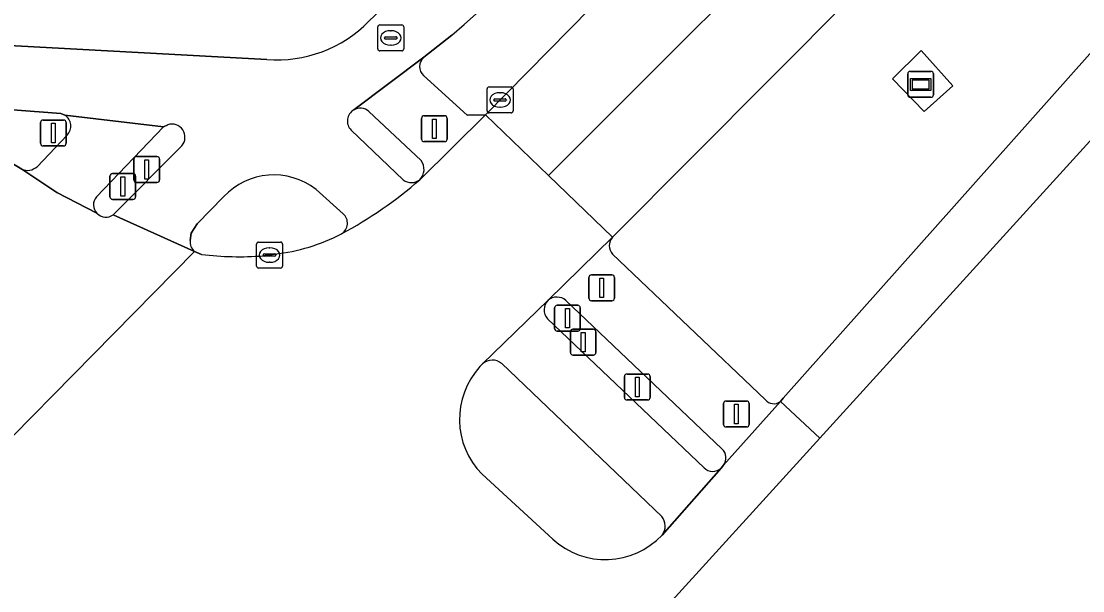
# Model space of a CAD drawing. Extents: x 159039 to 160102, y 381214 to 382524.
# Drawn here: x 159530.64 to 159571.62, y 381571.7 to 381593.71 of the extents above; entities that cross this region are included whole.
import ezdxf

# ---------------------------------------------------------------- set-up
doc = ezdxf.new("R2010")
doc.units = 0
for name, color, linetype in [('IMGEO_Berm_groen', 7, 'Continuous'), ('IMGEO_Drukknoppaal', 7, 'Continuous'), ('IMGEO_Fietspad_gesloten', 7, 'Continuous'), ('IMGEO_Kolk', 7, 'Continuous'), ('IMGEO_Lichtmast', 7, 'Continuous'), ('IMGEO_Reclamebord', 7, 'Continuous'), ('IMGEO_Rijbaan_lokaal_gesloten', 7, 'Continuous'), ('IMGEO_Rijbaan_regionaal_gesloten', 7, 'Continuous'), ('IMGEO_Rioolput', 7, 'Continuous'), ('IMGEO_Terreindeel_open', 7, 'Continuous'), ('IMGEO_Verkeerseiland_gesloten', 7, 'Continuous'), ('IMGEO_Verkeersregelinstallatiepaal', 7, 'Continuous'), ('IMGEO_Voetpad_open', 7, 'Continuous')]:
    doc.layers.add(name, color=color, linetype=linetype)

msp = doc.modelspace()

# ---------------------------------------------------------------- linework, layer by layer
at = {"layer": 'IMGEO_Berm_groen'}
for points in [[(159841.852, 381897.063), (159823.914, 381875.971), (159819.971, 381871.423), (159815.888, 381866.888), (159752.856, 381798.613), (159599.558, 381632.564), (159592.645, 381625.218), (159589.007, 381621.449), (159578.07, 381610.115), (159553.466, 381585.359)], [(159559.945, 381579.013), (159560.056, 381579.137), (159585.926, 381608.237), (159593.339, 381616.569), (159599.599, 381623.605), (159617.338, 381643.288), (159670.38, 381700.568), (159757.203, 381794.546)], [(159546.168, 381591.611), (159547.849, 381590.074), (159548.557, 381590.096), (159577.828, 381619.868), (159584.212, 381626.557)], [(159547.255, 381593.166), (159546.181, 381592.313)], [(159553.461, 381584.704), (159559.356, 381579.087)]]:
    msp.add_lwpolyline(points, dxfattribs=at)
msp.add_lwpolyline([(159566.606, 381591.211), (159565.497, 381590.214), (159564.277, 381591.477), (159565.376, 381592.583)], close=True, dxfattribs=at)
for centre, radius, start, end in [((159407.212, 381752.978), 212.49, 311.22795, 316.72379), ((159546.484, 381591.956), 0.468, 130.334, 227.5441), ((159553.832, 381585.029), 0.493, 137.9348, 221.1905), ((159559.688, 381579.351), 0.425, 218.4826, 307.1955)]:
    msp.add_arc(centre, radius, start, end, dxfattribs=at)
at = {"layer": 'IMGEO_Drukknoppaal'}
for p, q in [((159534.987, 381587.576), (159534.987, 381588.376)), ((159534.987, 381588.376), (159534.987, 381587.576)), ((159535.087, 381588.476), (159535.877, 381588.476)), ((159535.877, 381588.476), (159535.087, 381588.476)), ((159535.977, 381588.376), (159535.977, 381587.576)), ((159535.977, 381587.576), (159535.977, 381588.376)), ((159535.877, 381587.476), (159535.087, 381587.476)), ((159535.087, 381587.476), (159535.877, 381587.476)), ((159551.835, 381580.907), (159551.835, 381581.707)), ((159551.835, 381581.707), (159551.835, 381580.907)), ((159551.935, 381581.807), (159552.725, 381581.807)), ((159552.725, 381581.807), (159551.935, 381581.807)), ((159552.825, 381581.707), (159552.825, 381580.907)), ((159552.825, 381580.907), (159552.825, 381581.707)), ((159552.725, 381580.807), (159551.935, 381580.807)), ((159551.935, 381580.807), (159552.725, 381580.807))]:
    msp.add_line(p, q, dxfattribs=at)
for points in [[(159535.407, 381588.351), (159535.557, 381588.351), (159535.557, 381587.601), (159535.407, 381587.601), (159535.407, 381588.351)], [(159552.255, 381581.682), (159552.405, 381581.682), (159552.405, 381580.932), (159552.255, 381580.932), (159552.255, 381581.682)]]:
    msp.add_lwpolyline(points, dxfattribs=at)
for centre, start, end in [((159535.087, 381588.376), 90, 180), ((159535.087, 381588.376), 90, 180), ((159535.877, 381588.376), 0, 90), ((159535.877, 381588.376), 360, 90), ((159535.087, 381587.576), 180, 270), ((159535.087, 381587.576), 180, 270), ((159535.877, 381587.576), 270, 0), ((159535.877, 381587.576), 270, 0), ((159551.935, 381581.707), 90, 180), ((159551.935, 381581.707), 90, 180), ((159552.725, 381581.707), 0, 90), ((159552.725, 381581.707), 360, 90), ((159551.935, 381580.907), 180, 270), ((159551.935, 381580.907), 180, 270), ((159552.725, 381580.907), 270, 0), ((159552.725, 381580.907), 270, 0)]:
    msp.add_arc(centre, 0.1, start, end, dxfattribs=at)
at = {"layer": 'IMGEO_Fietspad_gesloten'}
for points in [[(159576.437, 381626.443), (159565.184, 381614.452), (159558.941, 381607.909), (159553.852, 381602.863), (159551.154, 381600.241), (159544.509, 381594.138), (159544.059, 381593.709)], [(159543.475, 381590.281), (159546.181, 381592.313), (159547.255, 381593.166)], [(159540.118, 381592.233), (159528.038, 381592.89), (159527.961, 381590.119)], [(159528.443, 381590.431), (159532.17, 381590.14), (159532.324, 381590.074), (159536.134, 381589.625), (159536.293, 381589.709)], [(159545.384, 381587.579), (159543.371, 381589.503)], [(159536.843, 381588.897), (159534.191, 381586.231), (159537.325, 381584.81)], [(159542.018, 381587.208), (159543.068, 381586.269)], [(159537.163, 381585.233), (159537.195, 381585.514), (159537.427, 381585.878), (159538.45, 381586.924)], [(159550.974, 381582.93), (159548.446, 381580.463)], [(159557, 381576.454), (159550.956, 381582.201)], [(159549.184, 381580.478), (159555.364, 381574.571)], [(159555.374, 381573.853), (159557.655, 381576.442)]]:
    msp.add_lwpolyline(points, dxfattribs=at)
for centre, radius, start, end in [((159407.212, 381752.978), 212.49, 311.22795, 316.72379), ((159540.526, 381597.143), 4.926, 265.2475, 315.8168), ((159543.723, 381589.852), 0.496, 120.0691, 224.703), ((159536.447, 381589.221), 0.512, 320.6627, 107.56), ((159540.389, 381585.12), 2.648, 52.0386, 137.0633), ((159535.407, 381599.686), 16.098, 298.1499, 311.2621), ((159545.7, 381587.997), 0.524, 232.9169, 308.1573), ((159542.745, 381585.905), 0.486, 301.8392, 48.4505), ((159537.632, 381585.17), 0.473, 172.341, 229.5705), ((159551.369, 381582.556), 0.545, 136.5629, 220.6082), ((159548.823, 381580.064), 0.549, 48.9328, 133.396), ((159557.333, 381576.771), 0.46, 223.5494, 314.3515), ((159554.934, 381574.206), 0.564, 321.2672, 40.3287)]:
    msp.add_arc(centre, radius, start, end, dxfattribs=at)
at = {"layer": 'IMGEO_Kolk'}
for p, q in [((159548.696, 381591.167), (159549.548, 381591.167)), ((159548.621, 381590.241), (159548.621, 381591.093)), ((159548.923, 381590.71), (159549.321, 381590.71)), ((159549.109, 381590.947), (159549.134, 381590.947)), ((159549.622, 381591.093), (159549.622, 381590.241)), ((159548.88, 381590.661), (159548.88, 381590.673)), ((159549.318, 381590.624), (159548.92, 381590.624)), ((159549.132, 381590.387), (159549.107, 381590.387)), ((159549.364, 381590.673), (159549.364, 381590.661)), ((159549.548, 381590.167), (159548.696, 381590.167)), ((159539.723, 381584.245), (159539.723, 381585.097)), ((159539.798, 381585.171), (159540.65, 381585.171)), ((159540.724, 381585.097), (159540.724, 381584.245)), ((159539.982, 381584.665), (159539.982, 381584.677)), ((159540.42, 381584.628), (159540.022, 381584.628)), ((159540.025, 381584.714), (159540.423, 381584.714)), ((159540.211, 381584.951), (159540.236, 381584.951)), ((159540.466, 381584.677), (159540.466, 381584.665)), ((159540.65, 381584.171), (159539.798, 381584.171)), ((159540.234, 381584.391), (159540.209, 381584.391))]:
    msp.add_line(p, q, dxfattribs=at)
for points in [[(159548.696, 381591.167), (159549.548, 381591.167)], [(159548.621, 381590.241), (159548.621, 381591.093)], [(159549.622, 381591.093), (159549.622, 381590.241)], [(159549.548, 381590.167), (159548.696, 381590.167)], [(159539.723, 381584.245), (159539.723, 381585.097)], [(159539.798, 381585.171), (159540.65, 381585.171)], [(159540.724, 381585.097), (159540.724, 381584.245)], [(159540.65, 381584.171), (159539.798, 381584.171)]]:
    msp.add_lwpolyline(points, dxfattribs=at)
for centre, radius, start, end in [((159548.698, 381591.091), 0.0765, 91.552, 178.448), ((159548.698, 381591.091), 0.0765, 91.552, 178.448), ((159549.546, 381591.091), 0.0765, 1.552, 88.448), ((159549.546, 381591.091), 0.0765, 1.552, 88.448), ((159548.92, 381590.67), 0.0403, 85.8775, 175.7526), ((159549.325, 381590.672), 0.0386, 1.7309, 96.639), ((159548.917, 381590.66), 0.0366, 178.938, 274.7102), ((159549.321, 381590.667), 0.043, 264.8664, 352.4533), ((159548.698, 381590.243), 0.0765, 181.552, 268.448), ((159548.698, 381590.243), 0.0765, 181.552, 268.448), ((159549.546, 381590.243), 0.0765, 271.552, 358.448), ((159549.546, 381590.243), 0.0765, 271.552, 358.448), ((159539.8, 381585.095), 0.0765, 91.552, 178.448), ((159539.8, 381585.095), 0.0765, 91.552, 178.448), ((159540.648, 381585.095), 0.0765, 1.552, 88.448), ((159540.648, 381585.095), 0.0765, 1.552, 88.448), ((159540.022, 381584.674), 0.0403, 85.8775, 175.7526), ((159540.019, 381584.664), 0.0366, 178.938, 274.7102), ((159540.423, 381584.671), 0.043, 264.8664, 352.4533), ((159540.427, 381584.676), 0.0386, 1.7309, 96.639), ((159539.8, 381584.247), 0.0765, 181.552, 268.448), ((159539.8, 381584.247), 0.0765, 181.552, 268.448), ((159540.648, 381584.247), 0.0765, 271.552, 358.448), ((159540.648, 381584.247), 0.0765, 271.552, 358.448)]:
    msp.add_arc(centre, radius, start, end, dxfattribs=at)
for centre, major_axis, ratio, start_param, end_param in [((159549.108, 381590.667), (-0.387, 0.002), 0.722429, 4.712389, 7.853982), ((159549.133, 381590.667), (-0.39, 0.002), 0.717154, 1.570796, 4.712389), ((159540.21, 381584.671), (-0.387, 0.002), 0.722429, 4.712389, 7.853982), ((159540.235, 381584.671), (-0.39, 0.002), 0.717154, 1.570796, 4.712389)]:
    msp.add_ellipse(centre, major_axis=major_axis, ratio=ratio, start_param=start_param, end_param=end_param, dxfattribs=at)
at = {"layer": 'IMGEO_Lichtmast'}
for p, q in [((159531.483, 381589.89), (159532.273, 381589.89)), ((159532.273, 381589.89), (159531.483, 381589.89)), ((159531.383, 381588.99), (159531.383, 381589.79)), ((159531.383, 381589.79), (159531.383, 381588.99)), ((159532.373, 381589.79), (159532.373, 381588.99)), ((159532.373, 381588.99), (159532.373, 381589.79)), ((159532.273, 381588.89), (159531.483, 381588.89)), ((159531.483, 381588.89), (159532.273, 381588.89)), ((159554.024, 381580.073), (159554.814, 381580.073)), ((159554.814, 381580.073), (159554.024, 381580.073)), ((159553.924, 381579.173), (159553.924, 381579.973)), ((159553.924, 381579.973), (159553.924, 381579.173)), ((159554.914, 381579.973), (159554.914, 381579.173)), ((159554.914, 381579.173), (159554.914, 381579.973)), ((159554.814, 381579.073), (159554.024, 381579.073)), ((159554.024, 381579.073), (159554.814, 381579.073))]:
    msp.add_line(p, q, dxfattribs=at)
for points in [[(159531.803, 381589.765), (159531.953, 381589.765), (159531.953, 381589.015), (159531.803, 381589.015), (159531.803, 381589.765)], [(159554.344, 381579.948), (159554.494, 381579.948), (159554.494, 381579.198), (159554.344, 381579.198), (159554.344, 381579.948)]]:
    msp.add_lwpolyline(points, dxfattribs=at)
for centre, start, end in [((159531.483, 381589.79), 90, 180), ((159531.483, 381589.79), 90, 180), ((159532.273, 381589.79), 0, 90), ((159532.273, 381589.79), 360, 90), ((159531.483, 381588.99), 180, 270), ((159531.483, 381588.99), 180, 270), ((159532.273, 381588.99), 270, 0), ((159532.273, 381588.99), 270, 0), ((159554.024, 381579.973), 90, 180), ((159554.024, 381579.973), 90, 180), ((159554.814, 381579.973), 0, 90), ((159554.814, 381579.973), 360, 90), ((159554.024, 381579.173), 180, 270), ((159554.024, 381579.173), 180, 270), ((159554.814, 381579.173), 270, 0), ((159554.814, 381579.173), 270, 0)]:
    msp.add_arc(centre, 0.1, start, end, dxfattribs=at)
at = {"layer": 'IMGEO_Reclamebord'}
for p, q in [((159564.861, 381590.869), (159564.861, 381591.669)), ((159564.861, 381591.669), (159564.861, 381590.869)), ((159564.961, 381591.769), (159565.751, 381591.769)), ((159565.751, 381591.769), (159564.961, 381591.769)), ((159565.851, 381591.669), (159565.851, 381590.869)), ((159565.851, 381590.869), (159565.851, 381591.669)), ((159565.751, 381590.769), (159564.961, 381590.769)), ((159564.961, 381590.769), (159565.751, 381590.769))]:
    msp.add_line(p, q, dxfattribs=at)
for points in [[(159564.962, 381591.501), (159565.75, 381591.501), (159565.75, 381591.037), (159564.962, 381591.037), (159564.962, 381591.501)], [(159565.027, 381591.436), (159565.027, 381591.102), (159565.685, 381591.102), (159565.685, 381591.436), (159565.027, 381591.436)]]:
    msp.add_lwpolyline(points, dxfattribs=at)
for centre, start, end in [((159564.961, 381591.669), 90, 180), ((159564.961, 381591.669), 90, 180), ((159565.751, 381591.669), 0, 90), ((159565.751, 381591.669), 360, 90), ((159564.961, 381590.869), 180, 270), ((159564.961, 381590.869), 180, 270), ((159565.751, 381590.869), 270, 0), ((159565.751, 381590.869), 270, 0)]:
    msp.add_arc(centre, 0.1, start, end, dxfattribs=at)
at = {"layer": 'IMGEO_Rijbaan_lokaal_gesloten'}
for points in [[(159533.561, 381586.287), (159532.018, 381587.087), (159530.665, 381587.988), (159528.143, 381589.487)], [(159537.325, 381584.81), (159534.191, 381586.231)], [(159528.099, 381580.295), (159529.519, 381576.877), (159537.325, 381584.81)]]:
    msp.add_lwpolyline(points, dxfattribs=at)
msp.add_arc((159533.908, 381586.616), 0.478, 223.5176, 306.3232, dxfattribs=at)
at = {"layer": 'IMGEO_Rijbaan_regionaal_gesloten'}
msp.add_lwpolyline([(159578.07, 381610.115), (159589.007, 381621.449), (159592.645, 381625.218), (159599.558, 381632.564), (159752.856, 381798.613), (159815.888, 381866.888), (159819.971, 381871.423), (159823.914, 381875.971), (159841.852, 381897.063), (159839.399, 381899.421), (159826.472, 381884.273), (159785.146, 381838.389), (159750.398, 381800.912), (159745.744, 381795.892), (159710.343, 381757.399), (159678.405, 381722.986), (159648.315, 381690.343), (159630.229, 381670.866), (159600.138, 381638.3), (159586.667, 381624.085), (159574.896, 381611.663), (159550.989, 381587.747), (159553.466, 381585.359)], close=True, dxfattribs=at)
for points in [[(159791.175, 381831.318), (159757.203, 381794.546), (159670.38, 381700.568), (159617.338, 381643.288), (159599.599, 381623.605), (159593.339, 381616.569), (159585.926, 381608.237), (159560.056, 381579.137), (159559.945, 381579.013), (159561.472, 381577.6), (159571.505, 381588.644), (159709.596, 381740.644), (159814.994, 381851.76), (159819, 381856.018), (159822.889, 381860.084)], [(159743.207, 381798.451), (159627.477, 381673.139), (159626.106, 381671.356), (159612.101, 381656.417), (159598.538, 381641.746), (159584.829, 381627.362), (159584.722, 381627.184), (159584.336, 381626.71), (159584.212, 381626.557), (159577.828, 381619.868), (159548.557, 381590.096), (159550.989, 381587.747), (159574.896, 381611.663), (159586.667, 381624.085), (159600.138, 381638.3), (159630.229, 381670.866), (159648.315, 381690.343), (159678.405, 381722.986)], [(159548.346, 381580.36), (159548.446, 381580.463), (159550.974, 381582.93), (159553.466, 381585.359), (159550.989, 381587.747), (159548.557, 381590.096), (159546.024, 381587.585)], [(159537.601, 381584.699), (159537.325, 381584.81), (159529.519, 381576.877)], [(159540.42, 381584.705), (159539.97, 381584.643)], [(159537.905, 381552.349), (159541.642, 381555.773), (159549.551, 381564.478), (159561.472, 381577.6), (159559.945, 381579.013), (159557.749, 381576.549), (159557.655, 381576.442), (159555.374, 381573.853)], [(159551.162, 381573.687), (159548.426, 381576.199)]]:
    msp.add_lwpolyline(points, dxfattribs=at)
for centre, radius, start, end in [((159535.407, 381599.686), 16.098, 298.1499, 311.2621), ((159539.546, 381592.202), 7.548, 276.651, 297.2517), ((159539.066, 381596.531), 11.923, 262.9425, 274.3492), ((159550.579, 381578.322), 3.023, 137.6035, 224.5993), ((159553.184, 381575.905), 3.001, 227.6446, 316.8692)]:
    msp.add_arc(centre, radius, start, end, dxfattribs=at)
at = {"layer": 'IMGEO_Rioolput'}
for p, q in [((159544.478, 381593.563), (159545.33, 381593.563)), ((159544.403, 381592.637), (159544.403, 381593.489)), ((159544.891, 381593.343), (159544.916, 381593.343)), ((159545.404, 381593.489), (159545.404, 381592.637)), ((159544.662, 381593.057), (159544.662, 381593.069)), ((159545.1, 381593.02), (159544.702, 381593.02)), ((159544.705, 381593.106), (159545.103, 381593.106)), ((159544.914, 381592.783), (159544.889, 381592.783)), ((159545.146, 381593.069), (159545.146, 381593.057)), ((159545.33, 381592.563), (159544.478, 381592.563))]:
    msp.add_line(p, q, dxfattribs=at)
for points in [[(159544.478, 381593.563), (159545.33, 381593.563)], [(159544.403, 381592.637), (159544.403, 381593.489)], [(159545.404, 381593.489), (159545.404, 381592.637)], [(159545.33, 381592.563), (159544.478, 381592.563)]]:
    msp.add_lwpolyline(points, dxfattribs=at)
for centre, radius, start, end in [((159544.48, 381593.487), 0.0765, 91.552, 178.448), ((159544.48, 381593.487), 0.0765, 91.552, 178.448), ((159545.328, 381593.487), 0.0765, 1.552, 88.448), ((159545.328, 381593.487), 0.0765, 1.552, 88.448), ((159544.702, 381593.066), 0.0403, 85.8775, 175.7526), ((159544.699, 381593.056), 0.0366, 178.938, 274.7102), ((159545.103, 381593.063), 0.043, 264.8664, 352.4533), ((159545.107, 381593.068), 0.0386, 1.7309, 96.639), ((159544.48, 381592.639), 0.0765, 181.552, 268.448), ((159544.48, 381592.639), 0.0765, 181.552, 268.448), ((159545.328, 381592.639), 0.0765, 271.552, 358.448), ((159545.328, 381592.639), 0.0765, 271.552, 358.448)]:
    msp.add_arc(centre, radius, start, end, dxfattribs=at)
for centre, major_axis, ratio, start_param, end_param in [((159544.89, 381593.063), (-0.387, 0.002), 0.722429, 4.712389, 7.853982), ((159544.915, 381593.063), (-0.39, 0.002), 0.717154, 1.570796, 4.712389)]:
    msp.add_ellipse(centre, major_axis=major_axis, ratio=ratio, start_param=start_param, end_param=end_param, dxfattribs=at)
at = {"layer": 'IMGEO_Terreindeel_open'}
msp.add_lwpolyline([(159565.497, 381590.214), (159566.606, 381591.211), (159565.376, 381592.583), (159564.277, 381591.477)], close=True, dxfattribs=at)
at = {"layer": 'IMGEO_Verkeerseiland_gesloten'}
for points in [[(159532.324, 381590.074), (159532.17, 381590.14), (159528.443, 381590.431)], [(159546.077, 381588.323), (159544.053, 381590.222)], [(159528.143, 381589.487), (159530.665, 381587.988)], [(159536.293, 381589.709), (159536.134, 381589.625), (159533.539, 381586.922)], [(159543.371, 381589.503), (159545.384, 381587.579)], [(159531.248, 381588.087), (159532.41, 381589.311)], [(159534.191, 381586.231), (159536.843, 381588.897)], [(159543.068, 381586.269), (159542.018, 381587.208)], [(159538.45, 381586.924), (159537.427, 381585.878), (159537.195, 381585.514), (159537.163, 381585.233)], [(159537.325, 381584.81), (159537.601, 381584.699)], [(159539.97, 381584.643), (159540.42, 381584.705)], [(159557.685, 381577.182), (159551.663, 381582.921)], [(159550.956, 381582.201), (159557, 381576.454)], [(159548.446, 381580.463), (159548.346, 381580.36)], [(159555.364, 381574.571), (159549.184, 381580.478)], [(159557.655, 381576.442), (159557.749, 381576.549)], [(159548.426, 381576.199), (159551.162, 381573.687)]]:
    msp.add_lwpolyline(points, dxfattribs=at)
for centre, radius, start, end in [((159543.723, 381589.852), 0.496, 48.2992, 120.0441), ((159532.055, 381589.657), 0.496, 315.6648, 57.1969), ((159543.723, 381589.852), 0.496, 120.0691, 224.703), ((159536.447, 381589.221), 0.512, 320.6627, 107.56), ((159545.616, 381587.985), 0.572, 315.5597, 36.2249), ((159530.88, 381588.486), 0.542, 246.5932, 312.6819), ((159540.389, 381585.12), 2.648, 52.0386, 137.0633), ((159545.7, 381587.997), 0.524, 232.9169, 308.1573), ((159533.906, 381586.617), 0.477, 140.2569, 223.7116), ((159533.908, 381586.616), 0.478, 223.5176, 306.3232), ((159542.745, 381585.905), 0.486, 301.8392, 48.4505), ((159539.546, 381592.202), 7.548, 276.651, 297.2517), ((159537.632, 381585.17), 0.473, 172.341, 229.5705), ((159539.066, 381596.531), 11.923, 262.9425, 274.3492), ((159551.369, 381582.556), 0.545, 136.5629, 220.6082), ((159551.313, 381582.493), 0.553, 50.694, 127.8092), ((159548.823, 381580.064), 0.549, 48.9328, 133.396), ((159550.579, 381578.322), 3.023, 137.6035, 224.5993), ((159557.375, 381576.831), 0.468, 322.9855, 48.5612), ((159557.333, 381576.771), 0.46, 223.5494, 314.3515), ((159554.934, 381574.206), 0.564, 321.2672, 40.3287), ((159553.184, 381575.905), 3.001, 227.6446, 316.8692)]:
    msp.add_arc(centre, radius, start, end, dxfattribs=at)
at = {"layer": 'IMGEO_Verkeersregelinstallatiepaal'}
for p, q in [((159546.09, 381589.154), (159546.09, 381589.954)), ((159546.09, 381589.954), (159546.09, 381589.154)), ((159546.19, 381590.054), (159546.98, 381590.054)), ((159546.98, 381590.054), (159546.19, 381590.054)), ((159547.08, 381589.954), (159547.08, 381589.154)), ((159547.08, 381589.154), (159547.08, 381589.954)), ((159546.98, 381589.054), (159546.19, 381589.054)), ((159546.19, 381589.054), (159546.98, 381589.054)), ((159534.061, 381586.923), (159534.061, 381587.723)), ((159534.061, 381587.723), (159534.061, 381586.923)), ((159534.161, 381587.823), (159534.951, 381587.823)), ((159534.951, 381587.823), (159534.161, 381587.823)), ((159535.051, 381587.723), (159535.051, 381586.923)), ((159535.051, 381586.923), (159535.051, 381587.723)), ((159534.951, 381586.823), (159534.161, 381586.823)), ((159534.161, 381586.823), (159534.951, 381586.823)), ((159552.55, 381583.008), (159552.55, 381583.808)), ((159552.55, 381583.808), (159552.55, 381583.008)), ((159552.65, 381583.908), (159553.44, 381583.908)), ((159553.44, 381583.908), (159552.65, 381583.908)), ((159553.54, 381583.808), (159553.54, 381583.008)), ((159553.54, 381583.008), (159553.54, 381583.808)), ((159553.44, 381582.908), (159552.65, 381582.908)), ((159552.65, 381582.908), (159553.44, 381582.908)), ((159551.229, 381581.832), (159551.229, 381582.632)), ((159551.229, 381582.632), (159551.229, 381581.832)), ((159551.329, 381582.732), (159552.119, 381582.732)), ((159552.119, 381582.732), (159551.329, 381582.732)), ((159552.219, 381582.632), (159552.219, 381581.832)), ((159552.219, 381581.832), (159552.219, 381582.632)), ((159552.119, 381581.732), (159551.329, 381581.732)), ((159551.329, 381581.732), (159552.119, 381581.732)), ((159557.746, 381578.13), (159557.746, 381578.93)), ((159557.746, 381578.93), (159557.746, 381578.13)), ((159557.846, 381579.03), (159558.636, 381579.03)), ((159558.636, 381579.03), (159557.846, 381579.03)), ((159558.736, 381578.93), (159558.736, 381578.13)), ((159558.736, 381578.13), (159558.736, 381578.93)), ((159558.636, 381578.03), (159557.846, 381578.03)), ((159557.846, 381578.03), (159558.636, 381578.03))]:
    msp.add_line(p, q, dxfattribs=at)
for points in [[(159546.51, 381589.929), (159546.66, 381589.929), (159546.66, 381589.179), (159546.51, 381589.179), (159546.51, 381589.929)], [(159534.481, 381587.698), (159534.631, 381587.698), (159534.631, 381586.948), (159534.481, 381586.948), (159534.481, 381587.698)], [(159552.97, 381583.783), (159553.12, 381583.783), (159553.12, 381583.033), (159552.97, 381583.033), (159552.97, 381583.783)], [(159551.649, 381582.607), (159551.799, 381582.607), (159551.799, 381581.857), (159551.649, 381581.857), (159551.649, 381582.607)], [(159558.166, 381578.905), (159558.316, 381578.905), (159558.316, 381578.155), (159558.166, 381578.155), (159558.166, 381578.905)]]:
    msp.add_lwpolyline(points, dxfattribs=at)
for centre, start, end in [((159546.19, 381589.954), 90, 180), ((159546.19, 381589.954), 90, 180), ((159546.98, 381589.954), 0, 90), ((159546.98, 381589.954), 360, 90), ((159546.19, 381589.154), 180, 270), ((159546.19, 381589.154), 180, 270), ((159546.98, 381589.154), 270, 0), ((159546.98, 381589.154), 270, 0), ((159534.161, 381587.723), 90, 180), ((159534.161, 381587.723), 90, 180), ((159534.951, 381587.723), 0, 90), ((159534.951, 381587.723), 360, 90), ((159534.161, 381586.923), 180, 270), ((159534.161, 381586.923), 180, 270), ((159534.951, 381586.923), 270, 0), ((159534.951, 381586.923), 270, 0), ((159552.65, 381583.808), 90, 180), ((159552.65, 381583.808), 90, 180), ((159553.44, 381583.808), 0, 90), ((159553.44, 381583.808), 360, 90), ((159552.65, 381583.008), 180, 270), ((159552.65, 381583.008), 180, 270), ((159553.44, 381583.008), 270, 0), ((159553.44, 381583.008), 270, 0), ((159551.329, 381582.632), 90, 180), ((159551.329, 381582.632), 90, 180), ((159552.119, 381582.632), 0, 90), ((159552.119, 381582.632), 360, 90), ((159551.329, 381581.832), 180, 270), ((159551.329, 381581.832), 180, 270), ((159552.119, 381581.832), 270, 0), ((159552.119, 381581.832), 270, 0), ((159557.846, 381578.93), 90, 180), ((159557.846, 381578.93), 90, 180), ((159558.636, 381578.93), 0, 90), ((159558.636, 381578.93), 360, 90), ((159557.846, 381578.13), 180, 270), ((159557.846, 381578.13), 180, 270), ((159558.636, 381578.13), 270, 0), ((159558.636, 381578.13), 270, 0)]:
    msp.add_arc(centre, 0.1, start, end, dxfattribs=at)
at = {"layer": 'IMGEO_Voetpad_open'}
for points in [[(159544.059, 381593.709), (159544.509, 381594.138), (159541.982, 381596.459), (159539.905, 381598.822), (159538.218, 381600.403), (159541.295, 381603.687)], [(159524.472, 381593.586), (159527.112, 381592.94), (159528.038, 381592.89), (159540.118, 381592.233)], [(159546.181, 381592.313), (159543.475, 381590.281)], [(159548.557, 381590.096), (159547.849, 381590.074), (159546.168, 381591.611)], [(159536.134, 381589.625), (159532.324, 381590.074)], [(159544.053, 381590.222), (159546.077, 381588.323)], [(159546.024, 381587.585), (159548.557, 381590.096)], [(159533.539, 381586.922), (159536.134, 381589.625)], [(159532.41, 381589.311), (159531.248, 381588.087)], [(159530.665, 381587.988), (159532.018, 381587.087), (159533.561, 381586.287)], [(159553.466, 381585.359), (159550.974, 381582.93)], [(159559.356, 381579.087), (159553.461, 381584.704)], [(159551.663, 381582.921), (159557.685, 381577.182)], [(159557.749, 381576.549), (159559.945, 381579.013)]]:
    msp.add_lwpolyline(points, dxfattribs=at)
for centre, radius, start, end in [((159540.526, 381597.143), 4.926, 265.2475, 315.8168), ((159546.484, 381591.956), 0.468, 130.334, 227.5441), ((159543.723, 381589.852), 0.496, 48.2992, 120.0441), ((159532.055, 381589.657), 0.496, 315.6648, 57.1969), ((159545.616, 381587.985), 0.572, 315.5597, 36.2249), ((159530.88, 381588.486), 0.542, 246.5932, 312.6819), ((159533.906, 381586.617), 0.477, 140.2569, 223.7116), ((159553.832, 381585.029), 0.493, 137.9348, 221.1905), ((159551.313, 381582.493), 0.553, 50.694, 127.8092), ((159559.688, 381579.351), 0.425, 218.4826, 307.1955), ((159557.375, 381576.831), 0.468, 322.9855, 48.5612)]:
    msp.add_arc(centre, radius, start, end, dxfattribs=at)

doc.saveas('drawing.dxf')
